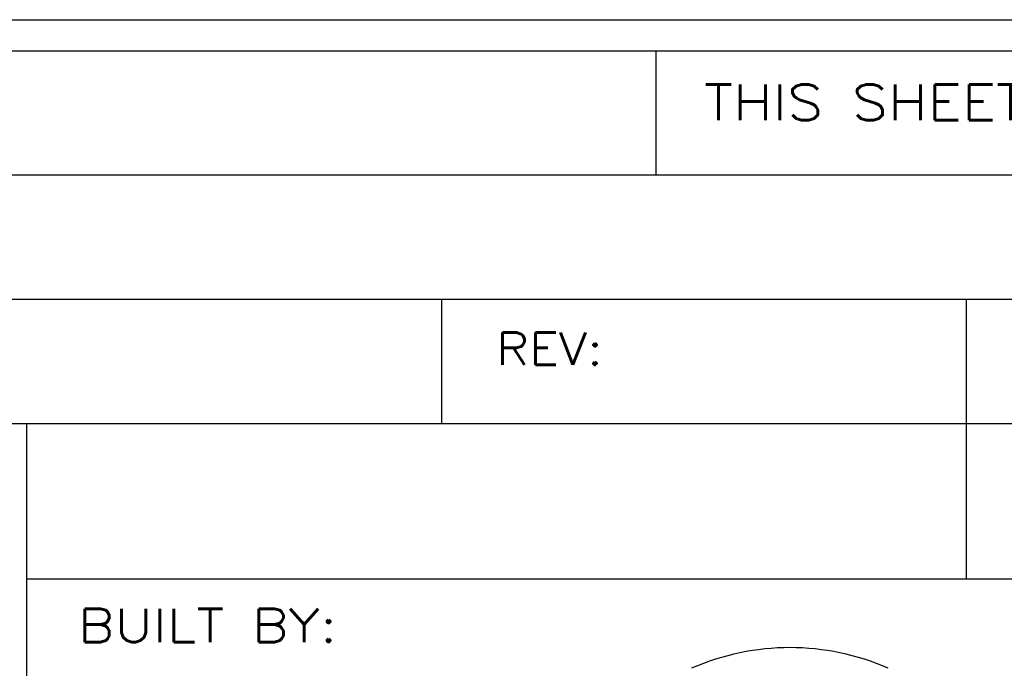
# Model space of a CAD drawing. Header units: inches. Extents: x 3 to 289, y 4 to 291.
# Tile 373 of 634: x 156.73 to 158.31, y 174.47 to 175.51. Entities that reach past the tile are written whole.
import ezdxf
from ezdxf.enums import TextEntityAlignment as Align

# ---------------------------------------------------------------- set-up
doc = ezdxf.new("R2010")
doc.units = ezdxf.units.IN
doc.header["$LTSCALE"] = 0.5
doc.header["$MEASUREMENT"] = 0
doc.layers.add('PLOTVIEW1', color=7, linetype='Continuous')
doc.layers.add('STR_INS', color=8, linetype='Continuous')
doc.styles.add('VERO3-RomanS', font='romans__.ttf')

msp = doc.modelspace()

# ---------------------------------------------------------------- linework, layer by layer
at = {"layer": 'PLOTVIEW1', "color": 252, "linetype": 'Continuous'}
for p, q in [((157.7527, 175.2616, 0.0197), (157.7527, 175.4616, 0.0197)), ((154.5698, 175.2616, 0.0197), (161.2797, 175.2616, 0.0197)), ((154.5698, 175.0616, 0.0197), (161.2797, 175.0616, 0.0197)), ((157.4078, 174.8616, 0.0197), (157.4078, 175.0616, 0.0197)), ((158.2527, 174.6116, 0.0197), (158.2527, 175.0616, 0.0197)), ((154.5698, 174.8616, 0.0197), (161.2797, 174.8616, 0.0197)), ((156.7397, 173.835, 0.0197), (156.7397, 174.8616, 0.0197)), ((158.2527, 174.6116, 0.0197), (158.2527, 174.8616, 0.0197)), ((156.7397, 174.6116, 0.0197), (161.2797, 174.6116, 0.0197))]:
    msp.add_line(p, q, dxfattribs=at)
at = {"layer": 'PLOTVIEW1', "color": 56, "linetype": 'Continuous'}
msp.add_arc((157.9683, 174.1074, 0.0197), 0.3932, 66.2589, 113.7411, dxfattribs=at)
at = {"layer": 'STR_INS', "color": 4, "linetype": 'Continuous'}
for p, q in [((154.6748, 175.5116), (161.1747, 175.5116)), ((154.6748, 175.4616), (161.1747, 175.4616))]:
    msp.add_line(p, q, dxfattribs=at)

# ---------------------------------------------------------------- texts
at = {"layer": 'PLOTVIEW1', "color": 7, "linetype": 'Continuous', "style": 'VERO3-RomanS'}
for s, height, width, p, p2 in [('THIS SHEET CONTAINS:', 0.057462, 1.000471, (157.8302, 175.35, 0.0197), (158.8541, 175.35, 0.0197)), ('REV:', 0.05215, 1.001144, (157.4952, 174.9558, 0.0197), (157.667, 174.9558, 0.0197)), ('BUILT BY:', 0.05365, 1.000627, (156.822, 174.5096, 0.0197), (157.2395, 174.5096, 0.0197))]:
    msp.add_text(s, height=height, dxfattribs=dict(at, width=width)).set_placement(p, p2, align=Align.FIT)

doc.saveas('drawing.dxf')
